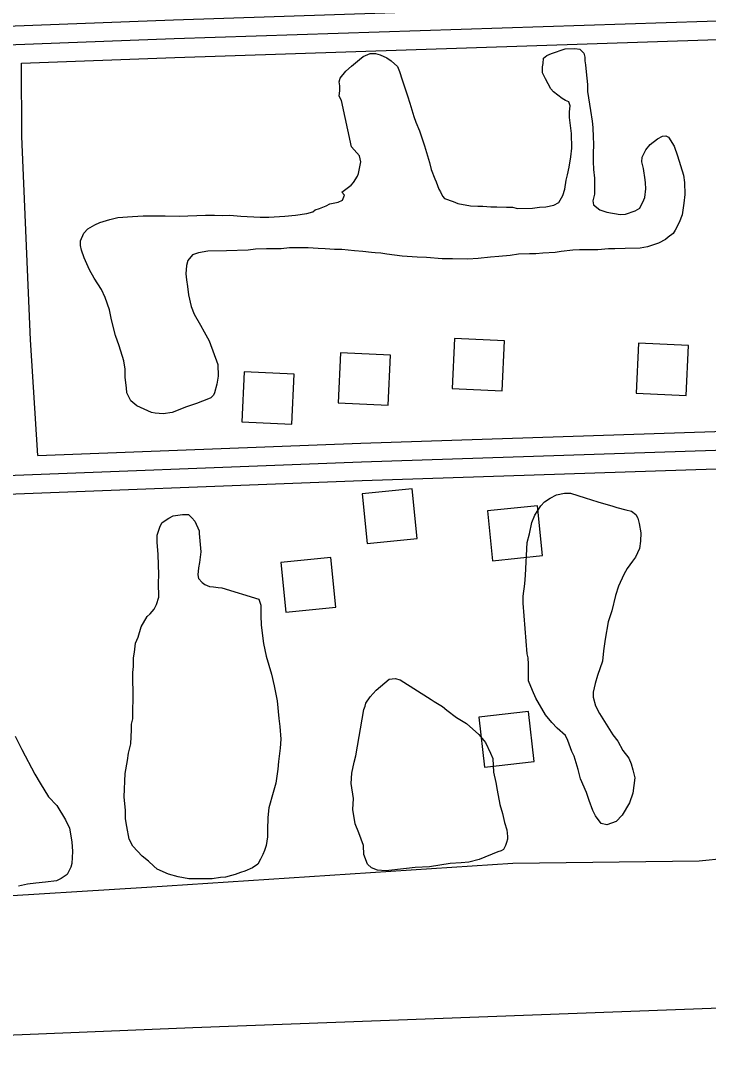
# Model space of a CAD drawing. Extents: x 3313442 to 3351311, y 721974 to 747360.
# Drawn here: x 3328273 to 3328822, y 740541 to 741377 of the extents above; entities that cross this region are included whole.
import ezdxf

# ---------------------------------------------------------------- set-up
doc = ezdxf.new("R2010")
doc.units = 0
for name, color, linetype in [('V-BLDG-OTLN', 7, 'Continuous'), ('V-ROAD-CNTR', 7, 'Continuous'), ('V-SITE-VEGE', 7, 'Continuous')]:
    doc.layers.add(name, color=color, linetype=linetype)

msp = doc.modelspace()

# ---------------------------------------------------------------- linework, layer by layer
at = {"layer": 'V-BLDG-OTLN'}
for points in [[(3328617.1987281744, 741083.452806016), (3328657.154648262, 741081.5748097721), (3328659.0316445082, 741121.5307298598), (3328619.07572442, 741123.407726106)], [(3328764.077434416, 741079.721813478), (3328804.033354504, 741077.843817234), (3328805.91035075, 741117.7997373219), (3328765.954430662, 741119.676733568)], [(3328526.2279101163, 741072.1058287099), (3328566.183830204, 741070.2278324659), (3328568.0608264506, 741110.183752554), (3328528.104906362, 741112.0607488)], [(3328449.4190637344, 741056.942859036), (3328489.374983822, 741055.064862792), (3328491.251980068, 741095.0207828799), (3328451.2960599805, 741096.897779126)], [(3328585.231792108, 741003.4149660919), (3328545.433871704, 740999.3949741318), (3328549.452863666, 740959.598053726), (3328589.25078407, 740963.617045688)], [(3328685.3555918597, 740989.813993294), (3328645.5576714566, 740985.794001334), (3328649.5766634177, 740945.9970809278), (3328689.374583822, 740950.01607289)], [(3328520.316921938, 740948.647075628), (3328480.519001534, 740944.627083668), (3328484.537993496, 740904.8301632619), (3328524.3359139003, 740908.8491552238)], [(3328678.271606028, 740825.553321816), (3328638.5276855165, 740821.0413308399), (3328643.0396764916, 740781.2964103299), (3328682.784597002, 740785.809401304)]]:
    msp.add_lwpolyline(points, close=True, dxfattribs=at)
at = {"layer": 'V-ROAD-CNTR'}
for points in [[(3328273.544415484, 741343.1442866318), (3328395.7841710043, 741347.7682773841), (3328821.3953197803, 741361.83024926), (3329160.095642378, 741372.1972285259), (3329400.220162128, 741382.8662071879), (3329480.231002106, 741388.7181954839), (3329508.931944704, 741391.8451892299), (3329529.186904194, 741401.5711697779), (3329545.3348718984, 741428.406116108), (3329554.14385428, 741486.331000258), (3329586.069790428, 741682.7276074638), (3329649.4586636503, 742069.1778345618), (3329685.4825916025, 742299.277374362), (3329719.0135245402, 742483.5200058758), (3329729.826502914, 742550.4818719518), (3329738.8404848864, 742605.4157620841), (3329749.470463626, 742641.91268909), (3329771.62341932, 742687.2065985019), (3329790.0433824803, 742727.018518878), (3329799.6133633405, 742777.9554170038), (3329813.252336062, 742839.8062933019), (3329827.502307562, 742933.3501062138), (3329845.24327208, 743029.6789135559), (3329854.5772534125, 743091.7317894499)], [(3327736.6934891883, 741939.5230938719), (3327740.759481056, 741773.2284264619), (3327746.883468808, 741532.613907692), (3327751.541459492, 741408.5571558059), (3327751.0934603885, 741376.038220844), (3327758.830444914, 741354.0092649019), (3327767.97242663, 741344.399284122), (3327786.228390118, 741337.3732981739), (3327847.6942671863, 741342.50028792), (3328191.5865794, 741355.05526281), (3328395.2531720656, 741362.759247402), (3328820.918320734, 741376.822219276), (3329159.5336435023, 741387.1871985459), (3329399.340163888, 741397.8421772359), (3329478.871004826, 741403.659165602)], [(3327759.5254435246, 741625.458722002), (3327761.8764388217, 741533.0859067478), (3327766.5454294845, 741408.7351554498), (3327766.128430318, 741378.49521593), (3327771.9164187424, 741362.016248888), (3327776.5124095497, 741357.18525855), (3327788.4073857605, 741352.607267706), (3327846.796268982, 741357.4772579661), (3328191.029580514, 741370.0452328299), (3328394.7221731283, 741377.7502174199), (3328820.4413216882, 741391.814189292), (3329158.971644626, 741402.177168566), (3329217.240528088, 741404.766163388)], [(3328286.66138925, 741029.982912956), (3328280.7724010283, 741122.409728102), (3328273.8414148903, 741284.75040342), (3328273.545415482, 741343.143286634)], [(3328286.66138925, 741029.9839129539), (3328544.269874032, 741039.9248930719), (3328988.3789858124, 741054.5848637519), (3329440.49908157, 741071.5108299), (3329642.99367658, 741078.9998149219), (3329769.9784226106, 741079.3088143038)], [(3327588.4127857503, 740993.387986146), (3328226.738509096, 741012.6599476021), (3328544.8068729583, 741024.9349230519), (3328988.9069847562, 741039.593893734), (3329441.0570804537, 741056.52085988), (3329643.2896759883, 741064.0008449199), (3329773.2744160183, 741064.3168442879)], [(3327757.745447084, 740983.494005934), (3328227.254508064, 740997.6689775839), (3328545.3438718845, 741009.9449530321), (3328989.4349837, 741024.6029237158), (3329036.4328897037, 741026.3629201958)], [(3327753.606, 740659.642), (3327798.793, 740662.349), (3328033.705, 740670.781), (3328235.636, 740676.955), (3328373.54, 740685.461), (3328665.83, 740704.595), (3328814.315, 740706.356), (3328835.348, 740708.517)], [(3328988.041986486, 740594.7417834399), (3328410.2641420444, 740573.1668265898), (3327624.9247127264, 740540.9498910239)]]:
    msp.add_lwpolyline(points, dxfattribs=at)
at = {"layer": 'V-SITE-VEGE'}
for points in [[(3328536.886, 741276.286), (3328528.909, 741313.482), (3328527.177, 741316.88), (3328527.707, 741321.434), (3328527.679, 741325.131), (3328527.085, 741328.2540000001), (3328527.914, 741331.107), (3328532.42, 741336.829), (3328536.938, 741340.8470000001), (3328543.438, 741346.0210000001), (3328546.2600000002, 741348.601), (3328551.931, 741350.9230000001), (3328556.197, 741350.956), (3328559.9020000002, 741349.848), (3328565.04, 741347.331), (3328568.473, 741345.083), (3328573.627, 741340.5750000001), (3328575.366, 741336.606), (3328577.412, 741329.796), (3328578.2830000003, 741327.529), (3328581.498, 741317.031), (3328583.532, 741311.36), (3328586.7490000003, 741300.577), (3328588.205, 741296.039), (3328591.105, 741289.238), (3328595.183, 741277.324), (3328599.268, 741263.992), (3328600.454, 741258.313), (3328603.358, 741250.938), (3328604.515, 741248.39), (3328606.551, 741242.719), (3328607.9930000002, 741240.454), (3328609.443, 741237.055), (3328611.163, 741235.074), (3328618.008, 741232.856), (3328621.719, 741231.181), (3328631.973, 741229.272), (3328637.662, 741229.033), (3328641.644, 741229.0650000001), (3328648.1890000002, 741228.549), (3328653.024, 741228.588), (3328660.704, 741228.367), (3328665.542, 741228.1190000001), (3328669.529, 741227.3), (3328681.473, 741227.394), (3328686.872, 741228.291), (3328691.988, 741228.617), (3328698.519, 741229.807), (3328702.484, 741231.83), (3328705.568, 741237.542), (3328707.233, 741242.674), (3328708.312, 741249.7930000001), (3328709.416, 741254.069), (3328710.79, 741260.052), (3328711.861, 741268.309), (3328712.6580000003, 741275.426), (3328712.5640000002, 741287.085), (3328711.036, 741299.871), (3328711.001, 741304.422), (3328711.532, 741309.261), (3328710.3680000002, 741312.38), (3328707.8000000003, 741313.496), (3328704.9450000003, 741314.895), (3328698.076, 741320.2440000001), (3328696.065, 741322.7880000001), (3328691.736, 741330.716), (3328689.421, 741335.533), (3328689.382, 741340.366), (3328689.931, 741342.93), (3328690.181, 741347.198), (3328692.725, 741349.211), (3328696.6920000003, 741350.948), (3328707.468, 741354.733), (3328715.146, 741354.794), (3328719.134, 741354.258), (3328722.288, 741351.155), (3328723.164, 741348.034), (3328723.1890000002, 741345.189), (3328723.785, 741341.781), (3328724.112, 741336.381), (3328725.3310000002, 741326.1510000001), (3328725.378, 741320.464), (3328727.774, 741305.409), (3328728.981, 741296.887), (3328729.591, 741291.773), (3328729.937, 741284.095), (3328729.98, 741278.693), (3328729.761, 741270.441), (3328729.808, 741264.756), (3328730.144, 741258.215), (3328730.768, 741251.397), (3328730.8710000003, 741238.599), (3328729.4930000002, 741233.184), (3328730.086, 741230.061), (3328735.237, 741226.12), (3328740.656, 741224.1730000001), (3328751.48, 741222.268), (3328755.744, 741222.588), (3328763.399, 741225.209), (3328767.08, 741227.513), (3328770.156, 741234.081)], [(3328770.156, 741234.081), (3328770.991, 741236.078), (3328771.79, 741242.91), (3328771.466, 741247.741), (3328771.45, 741250.014), (3328769.955, 741259.105), (3328768.773, 741264.5), (3328769.0270000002, 741268.201), (3328771.827, 741273.91), (3328775.204, 741278.203), (3328781.139, 741282.8030000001), (3328785.106, 741284.824), (3328787.947, 741285.131), (3328789.9450000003, 741284.009), (3328794.553, 741276.937), (3328797.1750000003, 741269.278), (3328801.85, 741253.674), (3328802.75, 741247.993), (3328803.112, 741238.324), (3328802.313, 741231.4940000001), (3328800.968, 741222.098), (3328798.457, 741216.106), (3328795.379, 741209.824), (3328793.691, 741207.25), (3328789.732, 741204.375), (3328787.473, 741202.366), (3328782.093, 741199.48), (3328773.301, 741196.564), (3328767.34, 741195.378), (3328755.394, 741195.282), (3328747.148, 741194.931), (3328742.028, 741194.89), (3328733.503, 741194.253), (3328719.001, 741194.137), (3328713.598, 741193.809), (3328704.22, 741192.881), (3328699.3910000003, 741191.988), (3328689.724, 741191.626), (3328684.041, 741191.012), (3328678.923, 741190.973), (3328670.109, 741190.6140000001), (3328663.576, 741189.709), (3328654.483, 741188.783), (3328647.943, 741188.4450000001), (3328637.998, 741187.229), (3328629.757, 741186.594), (3328617.522, 741187.063), (3328609.275, 741186.997), (3328596.753, 741188.034), (3328589.356, 741188.259), (3328577.406, 741189.017)], [(3328577.406, 741189.017), (3328565.163, 741190.6240000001), (3328560.322, 741191.4400000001), (3328555.771, 741191.685), (3328552.9220000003, 741191.947), (3328546.09, 741192.746), (3328539.2600000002, 741193.26), (3328529.299, 741194.319), (3328523.324, 741194.555), (3328515.9250000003, 741195.064), (3328510.236, 741195.302), (3328502.269, 741195.808), (3328487.48, 741195.687), (3328480.659, 741195.064), (3328468.9990000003, 741194.97), (3328460.185, 741194.616), (3328454.504, 741194.002), (3328437.159, 741193.2930000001), (3328422.37, 741193.174), (3328414.705, 741191.689), (3328409.882, 741190.229), (3328406.222, 741185.65), (3328405.116, 741181.658), (3328404.6, 741175.113), (3328405.2060000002, 741170.284), (3328406.103, 741164.887), (3328406.7260000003, 741158.35), (3328409.073, 741148.982), (3328411.401, 741142.746), (3328416.306, 741133.969), (3328419.194, 741128.588), (3328423.233, 741121.511), (3328430.21, 741102.511), (3328430.569, 741093.412), (3328429.483, 741086.863), (3328427.548, 741080.022), (3328426.71, 741078.023), (3328424.736, 741076.018), (3328422.751, 741075.15), (3328413.111, 741071.373), (3328405.169, 741068.75), (3328393.829, 741064.394), (3328386.727, 741063.198), (3328380.184, 741063.716), (3328377.335, 741064.261), (3328365.631, 741069.569), (3328360.767, 741073.514), (3328357.5840000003, 741080.028), (3328357.267, 741084.008), (3328356.349, 741092.2490000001), (3328356.296, 741098.7880000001), (3328355.1040000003, 741105.606), (3328351.594, 741117.5210000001), (3328348.683, 741125.746), (3328345.4560000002, 741138.235), (3328343.684, 741146.183), (3328340.1920000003, 741156.109), (3328337.294, 741162.626), (3328331.5330000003, 741171.682), (3328327.786, 741178.193), (3328323.4420000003, 741187.829), (3328321.404, 741193.784), (3328320.517, 741197.76), (3328320.489, 741201.456), (3328323.284, 741207.451), (3328326.3850000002, 741210.889), (3328332.049, 741214.064), (3328336.012, 741216.085), (3328343.957, 741218.424), (3328350.486, 741219.899), (3328362.139, 741220.8470000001), (3328370.669, 741221.199), (3328388.302, 741221.34), (3328399.394, 741221.1460000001), (3328420.437, 741221.883), (3328427.544, 741221.9400000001), (3328433.802, 741221.707), (3328439.774, 741221.7540000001), (3328448.597, 741220.9720000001), (3328463.961, 741220.243), (3328471.0700000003, 741220.3), (3328483.5810000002, 741220.9720000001), (3328492.105, 741221.8910000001), (3328501.196, 741223.1020000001), (3328506.019, 741224.562), (3328507.997, 741226), (3328511.401, 741227.165), (3328513.955, 741228.324), (3328516.789, 741229.199), (3328519.6180000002, 741230.927), (3328526.151, 741232.1190000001), (3328529.833, 741233.8520000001), (3328531.224, 741237.8470000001), (3328529.215, 741240.106), (3328536.563, 741245.855), (3328538.537, 741247.86), (3328541.627, 741253.0040000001), (3328542.463, 741255.001), (3328544.378, 741264.404), (3328543.2, 741269.229), (3328536.886, 741276.286)], [(3328268.492, 740806), (3328273.698, 740795.233), (3328284.094, 740775.693), (3328288.419, 740768.333), (3328295.046, 740757.579), (3328301.645, 740750.519), (3328308.563, 740739.2000000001), (3328311.7460000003, 740732.4010000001), (3328313.822, 740721.61), (3328314.168, 740713.934), (3328313.677, 740704.259), (3328312.847, 740701.41), (3328310.052, 740695.416), (3328305.241, 740692.248), (3328301.559, 740690.511), (3328292.752, 740689.3030000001), (3328285.079, 740688.672), (3328278.259, 740687.765), (3328271.16, 740686.286)]]:
    msp.add_lwpolyline(points, dxfattribs=at)
for points in [[(3328674.053, 740912.213), (3328674.0100000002, 740917.618), (3328675.352, 740927.581), (3328675.866, 740934.411), (3328677.078, 740960.587), (3328679.0130000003, 740967.427), (3328680.93, 740976.545), (3328683.161, 740982.251), (3328687.937, 740989.685), (3328691.035, 740993.121), (3328695.563, 740996.005), (3328700.663, 740998.6020000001), (3328706.909, 740999.79), (3328711.745, 740999.829), (3328723.435, 740996.226), (3328733.414, 740992.892), (3328745.3850000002, 740989.576), (3328748.807, 740988.466), (3328755.934, 740986.533), (3328760.4930000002, 740985.431), (3328763.926, 740982.9), (3328765.3710000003, 740980.068), (3328766.543, 740975.812), (3328767.741, 740968.142), (3328767.512, 740961.599), (3328766.705, 740955.618), (3328763.633, 740948.77), (3328761.097, 740945.62), (3328756.878, 740939.898), (3328754.357, 740935.042), (3328750.167, 740925.623), (3328747.667, 740918.21), (3328744.6380000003, 740905.954), (3328741.865, 740897.117), (3328739.413, 740883.4450000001), (3328738.068, 740874.049), (3328737.281, 740865.795), (3328733.392, 740854.388), (3328731.452, 740847.83), (3328729.802, 740840.992), (3328729.833, 740837.011), (3328731.594, 740830.199), (3328734.772, 740823.9670000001), (3328745.432, 740806.9890000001), (3328749.454, 740801.904), (3328753.495, 740794.539), (3328758.38, 740788.321), (3328760.12, 740783.785), (3328761.585, 740778.962), (3328763.055, 740772.718), (3328761.448, 740760.475), (3328758.951, 740752.7760000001), (3328753.059, 740742.774), (3328748.262, 740737.902), (3328740.607, 740734.996), (3328736.333, 740736.1), (3328731.731, 740742.317), (3328729.423, 740746.567), (3328726.5130000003, 740754.507), (3328724.471, 740761.032), (3328719.832, 740771.8), (3328717.784, 740779.177), (3328714.569, 740789.962), (3328712.832, 740793.644), (3328709.633, 740802.434), (3328707.612, 740806.399), (3328701.021, 740812.3200000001), (3328696.72, 740816.836), (3328691.836, 740823.0530000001), (3328684.0470000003, 740836.357), (3328681.44, 740842.307), (3328678.252, 740849.962), (3328678.143, 740863.329), (3328677.815, 740868.4450000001), (3328677.2260000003, 740871.569)], [(3328463.001, 740915.353), (3328464.461, 740910.53), (3328464.526, 740902.282), (3328464.873, 740894.604), (3328466.697, 740879.83), (3328468.77, 740869.8910000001), (3328473.151, 740855.424), (3328475.215, 740846.055), (3328477.589, 740834.1290000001), (3328478.84, 740819.9180000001), (3328479.7430000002, 740813.67), (3328480.394, 740803.436), (3328479.882, 740796.323), (3328478.5470000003, 740785.7880000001), (3328478.0270000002, 740779.527), (3328476.411, 740768.421), (3328474.48, 740761.011), (3328470.879, 740748.7540000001), (3328470.089, 740741.066), (3328469.884, 740731.113), (3328469.929, 740725.425), (3328468.848, 740718.589), (3328467.457, 740714.598), (3328466.062, 740711.458), (3328464.383, 740707.747), (3328462.14, 740703.747), (3328457.897, 740700.868), (3328451.663, 740698.259), (3328448.257, 740697.093), (3328444.008, 740695.355), (3328441.167, 740694.763), (3328436.344, 740693.3), (3328432.363, 740692.985), (3328425.832, 740692.08), (3328407.062, 740691.9280000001), (3328398.515, 740693.567), (3328390.819, 740695.778), (3328381.687, 740699.688), (3328379.106, 740702.228), (3328374.812, 740706.174), (3328369.944, 740710.117), (3328362.485, 740718.02), (3328359.595, 740723.685), (3328357.523, 740733.906), (3328356.6210000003, 740739.872), (3328356.566, 740746.698), (3328355.341, 740757.495), (3328356.3310000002, 740775.986), (3328358.235, 740786.527), (3328359.044, 740792.223), (3328360.6890000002, 740799.9130000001), (3328361.453, 740811.011), (3328361.416, 740815.562), (3328362.52, 740819.836), (3328362.46, 740827.231), (3328362.679, 740835.196), (3328362.505, 740856.811), (3328363.036, 740861.648), (3328362.98, 740868.474), (3328363.798, 740873.031), (3328364.594, 740880.148), (3328366.546, 740884.997), (3328369.038, 740893.265), (3328373.806, 740901.551), (3328376.352, 740903.562), (3328379.448, 740907.286), (3328381.41, 740910.9990000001), (3328383.069, 740916.985), (3328382.977, 740928.36), (3328383.211, 740934.618), (3328382.512, 740950.824), (3328381.863, 740960.773), (3328381.8200000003, 740966.461), (3328384.321, 740973.5920000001), (3328385.719, 740976.447), (3328391.095, 740979.904), (3328394.4930000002, 740981.921), (3328402.163, 740982.836), (3328406.713, 740982.871), (3328409.579, 740980.336), (3328411.878, 740977.51), (3328415.35, 740969.858), (3328415.3680000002, 740967.587), (3328416.005, 740959.055), (3328416.6240000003, 740953.089), (3328415.555, 740944.549), (3328414.735, 740940.277), (3328414.211, 740934.583), (3328414.803, 740931.745), (3328417.6720000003, 740928.638), (3328419.9620000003, 740926.951), (3328423.673, 740925.273), (3328426.802, 740925.015), (3328430.503, 740924.4770000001), (3328433.35, 740924.214)], [(3328540.509, 740790.267), (3328546.754, 740827.291), (3328547.872, 740829.859), (3328548.421, 740832.138), (3328551.794, 740837.285), (3328556.5840000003, 740842.729), (3328567.037, 740851.343), (3328571.8680000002, 740851.951), (3328575.858, 740850.8470000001), (3328600.444, 740835.116), (3328603.014, 740833.715), (3328609.59, 740829.503), (3328613.025, 740826.687), (3328620.752, 740820.774), (3328628.753, 740816.0040000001), (3328638.494, 740807.268), (3328643.95, 740800.767), (3328647.9990000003, 740792.268), (3328649.739, 740788.0160000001), (3328650.397, 740777.215), (3328652.168, 740768.982), (3328653.071, 740762.732), (3328655.4390000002, 740751.376), (3328657.487, 740744.281), (3328658.968, 740736.898), (3328661.003, 740731.225), (3328661.3310000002, 740725.827), (3328661.349, 740723.551), (3328660.518, 740720.983), (3328659.967, 740718.706), (3328658.286, 740715.562), (3328656.303, 740714.407), (3328653.753, 740713.535), (3328638.727, 740707.442), (3328630.4960000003, 740705.386), (3328624.526, 740704.767), (3328615.718, 740704.128), (3328599.242, 740701.7220000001), (3328587.869, 740701.06), (3328580.767, 740700.1510000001), (3328564.287, 740698.312), (3328557.741, 740698.828), (3328552.889, 740700.782), (3328549.74, 740703.598), (3328546.8310000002, 740711.5380000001), (3328546.489, 740718.6460000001), (3328542.711, 740728.854), (3328539.809, 740735.942), (3328538.0130000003, 740747.302), (3328538.5100000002, 740756.123), (3328536.704, 740768.054), (3328537.21, 740776.306), (3328539.129, 740785.137)]]:
    msp.add_lwpolyline(points, close=True, dxfattribs=at)

doc.saveas('drawing.dxf')
